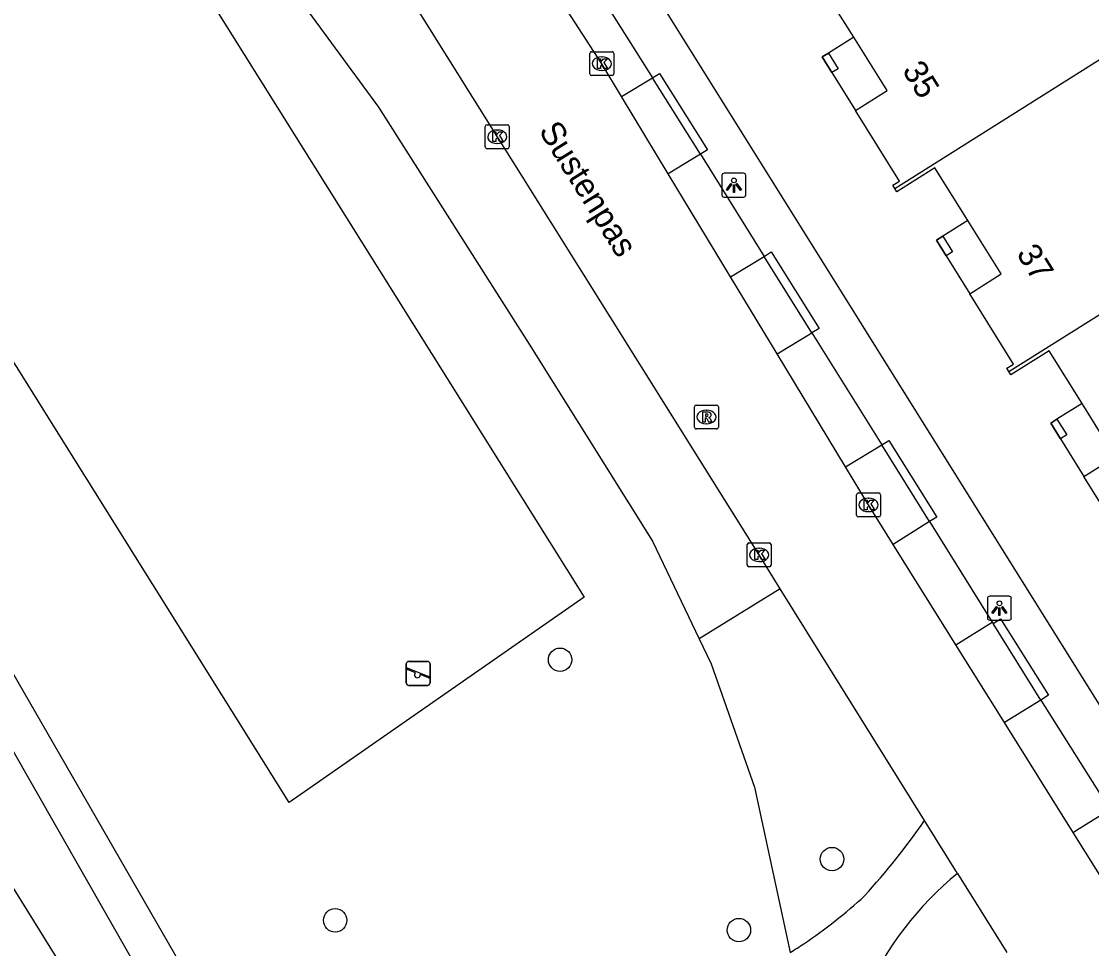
# Model space of a CAD drawing. Extents: x 158838 to 160074, y 386376 to 387776.
# Drawn here: x 159155.15 to 159199.82, y 387026.31 to 387065.02 of the extents above; entities that cross this region are included whole.
import ezdxf

# ---------------------------------------------------------------- set-up
doc = ezdxf.new("R2010")
doc.units = 0
for name, color, linetype in [('IMGEO_Boom', 7, 'Continuous'), ('IMGEO_Groenvoorziening', 7, 'Continuous'), ('IMGEO_Kolk', 7, 'Continuous'), ('IMGEO_Lichtpunt', 7, 'Continuous'), ('IMGEO_Openbare_ruimte_label', 7, 'Continuous'), ('IMGEO_Pand', 7, 'Continuous'), ('IMGEO_Pand_nummerreeks', 7, 'Continuous'), ('IMGEO_Pand_overbouw', 7, 'Continuous'), ('IMGEO_Rijbaan_lokaal_open', 7, 'Continuous'), ('IMGEO_Rioolput', 7, 'Continuous'), ('IMGEO_Speelvoorziening', 7, 'Continuous'), ('IMGEO_Voetpad_halfverhard', 7, 'Continuous'), ('IMGEO_Voetpad_open', 7, 'Continuous')]:
    doc.layers.add(name, color=color, linetype=linetype)

msp = doc.modelspace()

# ---------------------------------------------------------------- linework, layer by layer
at = {"layer": 'IMGEO_Boom'}
for centre in [(159177.637, 387038.369), (159188.989, 387030.044), (159168.25, 387027.488), (159185.102, 387027.081)]:
    msp.add_circle(centre, 0.489, dxfattribs=at)
at = {"layer": 'IMGEO_Groenvoorziening'}
for points in [[(159164.727, 387076.677), (159163.071, 387075.375), (159161.956, 387073.311), (159161.961, 387071.56), (159162.951, 387070.464), (159164.365, 387069.21), (159170.06, 387061.436), (159176.347, 387051.538), (159181.489, 387043.315), (159183.449, 387039.236)], [(159158.739, 387072.783), (159178.64, 387040.984), (159166.329, 387032.414), (159146.428, 387064.213), (159158.739, 387072.783)], [(159146.011, 387042.982), (159178.034, 386991.406)], [(159186.829, 387041.329), (159183.449, 387039.236)], [(159183.449, 387039.236), (159183.947, 387038.199), (159185.756, 387033.053), (159187.243, 387026.144)]]:
    msp.add_lwpolyline(points, dxfattribs=at)
at = {"layer": 'IMGEO_Kolk'}
for p, q in [((159178.879, 387062.83), (159178.879, 387063.682)), ((159178.954, 387063.756), (159179.806, 387063.756)), ((159179.88, 387063.682), (159179.88, 387062.83)), ((159179.367, 387063.536), (159179.392, 387063.536)), ((159179.806, 387062.756), (159178.954, 387062.756)), ((159179.39, 387062.976), (159179.365, 387062.976)), ((159174.517, 387059.777), (159174.517, 387060.629)), ((159174.592, 387060.703), (159175.444, 387060.703)), ((159175.005, 387060.483), (159175.03, 387060.483)), ((159175.518, 387060.629), (159175.518, 387059.777)), ((159175.444, 387059.703), (159174.592, 387059.703)), ((159175.028, 387059.923), (159175.003, 387059.923)), ((159190.014, 387044.405), (159190.014, 387045.257)), ((159190.089, 387045.331), (159190.941, 387045.331)), ((159191.015, 387045.257), (159191.015, 387044.405)), ((159190.502, 387045.111), (159190.527, 387045.111)), ((159190.525, 387044.551), (159190.5, 387044.551)), ((159190.941, 387044.331), (159190.089, 387044.331)), ((159185.448, 387042.321), (159185.448, 387043.173)), ((159185.523, 387043.247), (159186.375, 387043.247)), ((159185.936, 387043.027), (159185.961, 387043.027)), ((159186.449, 387043.173), (159186.449, 387042.321)), ((159186.375, 387042.247), (159185.523, 387042.247)), ((159185.959, 387042.467), (159185.934, 387042.467))]:
    msp.add_line(p, q, dxfattribs=at)
for points in [[(159178.879, 387062.83), (159178.879, 387063.682)], [(159178.954, 387063.756), (159179.806, 387063.756)], [(159179.88, 387063.682), (159179.88, 387062.83)], [(159179.2, 387063.456), (159179.323, 387063.456), (159179.323, 387063.305), (159179.453, 387063.456), (159179.617, 387063.456), (159179.471, 387063.305), (159179.624, 387063.056), (159179.472, 387063.056), (159179.387, 387063.22), (159179.323, 387063.153), (159179.323, 387063.056), (159179.2, 387063.056), (159179.2, 387063.456)], [(159179.806, 387062.756), (159178.954, 387062.756)], [(159174.517, 387059.777), (159174.517, 387060.629)], [(159174.592, 387060.703), (159175.444, 387060.703)], [(159175.518, 387060.629), (159175.518, 387059.777)], [(159174.838, 387060.403), (159174.961, 387060.403), (159174.961, 387060.252), (159175.091, 387060.403), (159175.255, 387060.403), (159175.109, 387060.252), (159175.262, 387060.003), (159175.11, 387060.003), (159175.025, 387060.167), (159174.961, 387060.1), (159174.961, 387060.003), (159174.838, 387060.003), (159174.838, 387060.403)], [(159175.444, 387059.703), (159174.592, 387059.703)], [(159190.014, 387044.405), (159190.014, 387045.257)], [(159190.089, 387045.331), (159190.941, 387045.331)], [(159191.015, 387045.257), (159191.015, 387044.405)], [(159190.335, 387045.031), (159190.458, 387045.031), (159190.458, 387044.88), (159190.588, 387045.031), (159190.752, 387045.031), (159190.606, 387044.88), (159190.759, 387044.631), (159190.607, 387044.631), (159190.522, 387044.795), (159190.458, 387044.728), (159190.458, 387044.631), (159190.335, 387044.631), (159190.335, 387045.031)], [(159190.941, 387044.331), (159190.089, 387044.331)], [(159185.448, 387042.321), (159185.448, 387043.173)], [(159185.523, 387043.247), (159186.375, 387043.247)], [(159186.449, 387043.173), (159186.449, 387042.321)], [(159185.769, 387042.947), (159185.892, 387042.947), (159185.892, 387042.796), (159186.022, 387042.947), (159186.186, 387042.947), (159186.04, 387042.796), (159186.193, 387042.547), (159186.041, 387042.547), (159185.956, 387042.711), (159185.892, 387042.644), (159185.892, 387042.547), (159185.769, 387042.547), (159185.769, 387042.947)], [(159186.375, 387042.247), (159185.523, 387042.247)]]:
    msp.add_lwpolyline(points, dxfattribs=at)
for centre, start, end in [((159178.956, 387063.68), 91.552, 178.448), ((159178.956, 387063.68), 91.552, 178.448), ((159179.804, 387063.68), 1.552, 88.448), ((159179.804, 387063.68), 1.552, 88.448), ((159178.956, 387062.832), 181.552, 268.448), ((159178.956, 387062.832), 181.552, 268.448), ((159179.804, 387062.832), 271.552, 358.448), ((159179.804, 387062.832), 271.552, 358.448), ((159174.594, 387060.627), 91.552, 178.448), ((159174.594, 387060.627), 91.552, 178.448), ((159175.442, 387060.627), 1.552, 88.448), ((159175.442, 387060.627), 1.552, 88.448), ((159174.594, 387059.779), 181.552, 268.448), ((159174.594, 387059.779), 181.552, 268.448), ((159175.442, 387059.779), 271.552, 358.448), ((159175.442, 387059.779), 271.552, 358.448), ((159190.091, 387045.255), 91.552, 178.448), ((159190.091, 387045.255), 91.552, 178.448), ((159190.939, 387045.255), 1.552, 88.448), ((159190.939, 387045.255), 1.552, 88.448), ((159190.091, 387044.407), 181.552, 268.448), ((159190.091, 387044.407), 181.552, 268.448), ((159190.939, 387044.407), 271.552, 358.448), ((159190.939, 387044.407), 271.552, 358.448), ((159185.525, 387043.171), 91.552, 178.448), ((159185.525, 387043.171), 91.552, 178.448), ((159186.373, 387043.171), 1.552, 88.448), ((159186.373, 387043.171), 1.552, 88.448), ((159185.525, 387042.323), 181.552, 268.448), ((159185.525, 387042.323), 181.552, 268.448), ((159186.373, 387042.323), 271.552, 358.448), ((159186.373, 387042.323), 271.552, 358.448)]:
    msp.add_arc(centre, 0.0765, start, end, dxfattribs=at)
for centre, major_axis, ratio, start_param, end_param in [((159179.366, 387063.256), (-0.387, 0.002), 0.722429, 4.712389, 7.853982), ((159179.391, 387063.256), (-0.39, 0.002), 0.717154, 1.570796, 4.712389), ((159175.004, 387060.203), (-0.387, 0.002), 0.722429, 4.712389, 7.853982), ((159175.029, 387060.203), (-0.39, 0.002), 0.717154, 1.570796, 4.712389), ((159190.501, 387044.831), (-0.387, 0.002), 0.722429, 4.712389, 7.853982), ((159190.526, 387044.831), (-0.39, 0.002), 0.717154, 1.570796, 4.712389), ((159185.935, 387042.747), (-0.387, 0.002), 0.722429, 4.712389, 7.853982), ((159185.96, 387042.747), (-0.39, 0.002), 0.717154, 1.570796, 4.712389)]:
    msp.add_ellipse(centre, major_axis=major_axis, ratio=ratio, start_param=start_param, end_param=end_param, dxfattribs=at)
at = {"layer": 'IMGEO_Lichtpunt'}
for p, q in [((159185.296, 387058.679), (159184.488, 387058.679)), ((159185.296, 387058.679), (159184.488, 387058.679)), ((159184.394, 387058.584), (159184.394, 387057.777)), ((159184.394, 387058.584), (159184.394, 387057.777)), ((159185.39, 387057.777), (159185.39, 387058.584)), ((159185.39, 387057.777), (159185.39, 387058.584)), ((159184.488, 387057.683), (159185.296, 387057.683)), ((159184.488, 387057.683), (159185.296, 387057.683)), ((159195.477, 387040.926), (159195.477, 387040.119)), ((159195.477, 387040.926), (159195.477, 387040.119)), ((159196.379, 387041.021), (159195.571, 387041.021)), ((159196.379, 387041.021), (159195.571, 387041.021)), ((159196.473, 387040.119), (159196.473, 387040.926)), ((159196.473, 387040.119), (159196.473, 387040.926)), ((159195.571, 387040.025), (159196.379, 387040.025)), ((159195.571, 387040.025), (159196.379, 387040.025))]:
    msp.add_line(p, q, dxfattribs=at)
for points in [[(159184.768, 387058.248), (159184.807, 387058.22), (159184.619, 387057.958), (159184.581, 387057.985), (159184.768, 387058.248)], [(159184.87, 387058.2), (159184.917, 387058.2), (159184.917, 387057.878), (159184.87, 387057.878), (159184.87, 387058.2)], [(159184.98, 387058.22), (159185.018, 387058.247), (159185.205, 387057.985), (159185.166, 387057.957), (159184.98, 387058.22)], [(159195.851, 387040.59), (159195.89, 387040.562), (159195.702, 387040.3), (159195.664, 387040.327), (159195.851, 387040.59)], [(159195.953, 387040.542), (159196, 387040.542), (159196, 387040.22), (159195.953, 387040.22), (159195.953, 387040.542)], [(159196.063, 387040.562), (159196.101, 387040.589), (159196.288, 387040.327), (159196.249, 387040.299), (159196.063, 387040.562)]]:
    msp.add_lwpolyline(points, dxfattribs=at)
for centre in [(159184.893, 387058.382), (159195.976, 387040.724)]:
    msp.add_circle(centre, 0.0994, dxfattribs=at)
for centre, start, end in [((159184.488, 387058.584), 90, 180), ((159184.488, 387058.584), 90, 180), ((159185.296, 387058.584), 0, 90), ((159185.296, 387058.584), 0, 90), ((159184.488, 387057.777), 180, 270), ((159184.488, 387057.777), 180, 270), ((159185.296, 387057.777), 270, 0), ((159185.296, 387057.777), 270, 360), ((159195.571, 387040.926), 90, 180), ((159195.571, 387040.926), 90, 180), ((159196.379, 387040.926), 0, 90), ((159196.379, 387040.926), 0, 90), ((159195.571, 387040.119), 180, 270), ((159195.571, 387040.119), 180, 270), ((159196.379, 387040.119), 270, 0), ((159196.379, 387040.119), 270, 360)]:
    msp.add_arc(centre, 0.0946, start, end, dxfattribs=at)
at = {"layer": 'IMGEO_Pand'}
for points in [[(159191.612, 387058.044), (159191.527, 387058.181), (159191.799, 387058.351), (159189.968, 387061.3), (159191.297, 387062.136), (159189.896, 387064.362), (159188.521, 387066.546), (159186.927, 387065.543), (159186.843, 387065.678)], [(159191.612, 387058.044), (159201.459, 387064.245)], [(159188.842, 387063.699), (159189.25, 387063.043), (159188.986, 387062.88), (159188.58, 387063.534), (159188.842, 387063.699)], [(159196.374, 387050.406), (159196.289, 387050.542), (159196.561, 387050.711), (159194.738, 387053.65), (159196.052, 387054.474), (159194.656, 387056.703), (159193.279, 387058.901), (159191.696, 387057.909), (159191.612, 387058.044)], [(159196.374, 387050.406), (159206.24, 387056.6)], [(159194.02, 387055.394), (159193.757, 387055.231), (159193.351, 387055.885), (159193.614, 387056.05), (159194.02, 387055.394)], [(159201.139, 387042.786), (159201.054, 387042.922), (159201.325, 387043.09), (159199.5, 387046.023), (159200.813, 387046.84), (159199.429, 387049.064), (159198.059, 387051.266), (159196.458, 387050.27), (159196.374, 387050.406)], [(159198.786, 387047.757), (159198.523, 387047.593), (159198.116, 387048.247), (159198.379, 387048.411), (159198.786, 387047.757)]]:
    msp.add_lwpolyline(points, dxfattribs=at)
at = {"layer": 'IMGEO_Pand_overbouw'}
for points in [[(159189.968, 387061.3), (159191.297, 387062.136), (159189.896, 387064.362), (159188.842, 387063.699), (159188.58, 387063.534), (159188.986, 387062.88)], [(159194.738, 387053.65), (159196.052, 387054.474), (159194.656, 387056.703), (159193.614, 387056.05), (159193.351, 387055.885), (159193.757, 387055.231)], [(159199.5, 387046.023), (159200.813, 387046.84), (159199.429, 387049.064), (159198.379, 387048.411), (159198.116, 387048.247), (159198.523, 387047.593)]]:
    msp.add_lwpolyline(points, close=True, dxfattribs=at)
at = {"layer": 'IMGEO_Rijbaan_lokaal_open'}
for points in [[(159186.829, 387041.329), (159185.946, 387042.748), (159176.052, 387058.552), (159174.992, 387060.245), (159166.779, 387073.393), (159164.727, 387076.677)], [(159180.204, 387061.884), (159179.375, 387063.255), (159177.281, 387066.504)], [(159182.152, 387058.661), (159180.204, 387061.884)], [(159184.75, 387054.362), (159182.152, 387058.661)], [(159186.7, 387051.135), (159184.75, 387054.362)], [(159189.551, 387046.417), (159186.7, 387051.135)], [(159191.54, 387043.182), (159190.51, 387044.83), (159189.551, 387046.417)], [(159194.161, 387038.99), (159191.54, 387043.182)], [(159192.849, 387031.651), (159186.829, 387041.329)], [(159196.191, 387035.742), (159194.161, 387038.99)], [(159199.054, 387031.161), (159196.191, 387035.742)], [(159194.224, 387029.442), (159192.849, 387031.651)], [(159201.111, 387027.871), (159199.054, 387031.161)], [(159194.224, 387029.442), (159196.288, 387026.14)]]:
    msp.add_lwpolyline(points, dxfattribs=at)
at = {"layer": 'IMGEO_Rioolput'}
for p, q in [((159183.245, 387048.076), (159183.245, 387048.928)), ((159183.32, 387049.002), (159184.172, 387049.002)), ((159184.246, 387048.928), (159184.246, 387048.076)), ((159183.733, 387048.782), (159183.758, 387048.782)), ((159184.172, 387048.002), (159183.32, 387048.002)), ((159183.756, 387048.222), (159183.731, 387048.222))]:
    msp.add_line(p, q, dxfattribs=at)
for points in [[(159183.245, 387048.076), (159183.245, 387048.928)], [(159183.32, 387049.002), (159184.172, 387049.002)], [(159184.246, 387048.928), (159184.246, 387048.076)], [(159183.834, 387048.7), (159183.582, 387048.702), (159183.582, 387048.302)], [(159183.582, 387048.302), (159183.706, 387048.302), (159183.706, 387048.464), (159183.717, 387048.464)], [(159183.76, 387048.621), (159183.706, 387048.621), (159183.706, 387048.54)], [(159183.706, 387048.54), (159183.758, 387048.54)], [(159183.764, 387048.435), (159183.835, 387048.302), (159183.975, 387048.302), (159183.91, 387048.428)], [(159184.172, 387048.002), (159183.32, 387048.002)]]:
    msp.add_lwpolyline(points, dxfattribs=at)
for centre, radius, start, end in [((159183.322, 387048.926), 0.0765, 91.552, 178.448), ((159183.322, 387048.926), 0.0765, 91.552, 178.448), ((159184.17, 387048.926), 0.0765, 1.552, 88.448), ((159184.17, 387048.926), 0.0765, 1.552, 88.448), ((159183.716, 387048.411), 0.0533, 26.0293, 88.6989), ((159183.742, 387048.729), 0.19, 274.7715, 282.9687), ((159183.766, 387048.525), 0.0964, 77.0061, 93.1865), ((159183.78, 387048.582), 0.0378, 276.6634, 79.6772), ((159183.833, 387048.59), 0.109, 350.3612, 89.416), ((159183.831, 387048.59), 0.112, 277.5842, 350.9817), ((159183.815, 387048.375), 0.108, 29.5134, 73.7905), ((159183.322, 387048.078), 0.0765, 181.552, 268.448), ((159183.322, 387048.078), 0.0765, 181.552, 268.448), ((159184.17, 387048.078), 0.0765, 271.552, 358.448), ((159184.17, 387048.078), 0.0765, 271.552, 358.448)]:
    msp.add_arc(centre, radius, start, end, dxfattribs=at)
for centre, major_axis, ratio, start_param, end_param in [((159183.732, 387048.502), (-0.387, 0.002), 0.722429, 4.712389, 7.853982), ((159183.757, 387048.502), (-0.39, 0.002), 0.717154, 1.570796, 4.712389)]:
    msp.add_ellipse(centre, major_axis=major_axis, ratio=ratio, start_param=start_param, end_param=end_param, dxfattribs=at)
at = {"layer": 'IMGEO_Speelvoorziening'}
for p, q in [((159171.22, 387037.397), (159171.22, 387038.197)), ((159171.22, 387038.197), (159171.22, 387037.397)), ((159171.32, 387038.297), (159172.11, 387038.297)), ((159172.11, 387038.297), (159171.32, 387038.297)), ((159172.21, 387038.197), (159172.21, 387037.397)), ((159172.21, 387037.397), (159172.21, 387038.197)), ((159171.603, 387037.825), (159171.264, 387037.962)), ((159171.289, 387038.022), (159172.165, 387037.669)), ((159172.141, 387037.609), (159171.801, 387037.746)), ((159172.11, 387037.297), (159171.32, 387037.297)), ((159171.32, 387037.297), (159172.11, 387037.297))]:
    msp.add_line(p, q, dxfattribs=at)
for centre, radius, start, end in [((159171.32, 387038.197), 0.1, 90, 180), ((159171.32, 387038.197), 0.1, 90, 180), ((159172.11, 387038.197), 0.1, 0, 90), ((159172.11, 387038.197), 0.1, 360, 90), ((159171.277, 387037.992), 0.0327, 68.078, 248.078), ((159171.682, 387037.735), 0.12, 130.9928, 5.1632), ((159172.153, 387037.639), 0.0327, 248.078, 68.078), ((159171.32, 387037.397), 0.1, 180, 270), ((159171.32, 387037.397), 0.1, 180, 270), ((159172.11, 387037.397), 0.1, 270, 0), ((159172.11, 387037.397), 0.1, 270, 0)]:
    msp.add_arc(centre, radius, start, end, dxfattribs=at)
at = {"layer": 'IMGEO_Voetpad_halfverhard'}
for points in [[(159151.191, 387044.049), (159163.807, 387022.152)], [(159178.96, 386991.921), (159174.259, 386999.753), (159172.04, 387003.598), (159170.055, 387007.101), (159163.903, 387018.599), (159150.526, 387042.058)]]:
    msp.add_lwpolyline(points, dxfattribs=at)
for centre, radius, start, end in [((159167.352, 387049.385), 31.058, 317.7763, 325.1807), ((159202.972, 387018.745), 13.819, 129.2772, 155.5065), ((159176.249, 387043.784), 20.787, 303.7961, 312.7213), ((159173.62, 387047.909), 25.676, 302.0424, 303.5503)]:
    msp.add_arc(centre, radius, start, end, dxfattribs=at)
at = {"layer": 'IMGEO_Voetpad_open'}
for points in [[(159224.402, 387000.372), (159224.237, 387000.328), (159224.069, 387000.298), (159223.899, 387000.284), (159223.728, 387000.285), (159223.558, 387000.302), (159223.391, 387000.333), (159223.226, 387000.38), (159223.067, 387000.44), (159222.913, 387000.515), (159222.767, 387000.603), (159222.63, 387000.704), (159222.501, 387000.817), (159222.384, 387000.941), (159222.278, 387001.075), (159158.165, 387103.724), (159143.549, 387127.119), (159138.432, 387135.312), (159131.202, 387146.887)], [(159178.566, 387067.332), (159181.492, 387062.662)], [(159180.204, 387061.884), (159181.492, 387062.662)], [(159181.492, 387062.662), (159181.784, 387062.846), (159183.789, 387059.657), (159183.496, 387059.473)], [(159183.496, 387059.473), (159181.492, 387062.662)], [(159183.496, 387059.473), (159182.152, 387058.661)], [(159183.496, 387059.473), (159186.151, 387055.209)], [(159184.75, 387054.362), (159186.151, 387055.209)], [(159186.151, 387055.209), (159186.452, 387055.397), (159188.446, 387052.196), (159188.15, 387052.011)], [(159188.15, 387052.011), (159186.151, 387055.209)], [(159186.7, 387051.135), (159188.15, 387052.011)], [(159188.15, 387052.011), (159191.072, 387047.336)], [(159191.072, 387047.336), (159191.365, 387047.518), (159193.358, 387044.317), (159193.064, 387044.134)], [(159189.551, 387046.417), (159191.072, 387047.336)], [(159193.064, 387044.134), (159191.072, 387047.336)], [(159193.064, 387044.134), (159191.54, 387043.182)], [(159193.064, 387044.134), (159195.68, 387039.939)], [(159194.161, 387038.99), (159195.68, 387039.939)], [(159195.68, 387039.939), (159195.715, 387039.883)], [(159195.715, 387039.883), (159196.025, 387040.075), (159198.019, 387036.883), (159197.699, 387036.685)], [(159197.699, 387036.685), (159195.715, 387039.883)], [(159197.699, 387036.685), (159196.191, 387035.742)], [(159197.699, 387036.685), (159200.579, 387032.113)], [(159199.054, 387031.161), (159199.199, 387031.251), (159200.579, 387032.113)]]:
    msp.add_lwpolyline(points, dxfattribs=at)

# ---------------------------------------------------------------- texts
at = {"layer": 'IMGEO_Openbare_ruimte_label'}
msp.add_text('Sustenpas', height=1, rotation=301.9568, dxfattribs=at).set_placement((159176.725, 387060.454))
at = {"layer": 'IMGEO_Pand_nummerreeks'}
for s, rotation, p in [('35', 301.8448, (159191.895, 387062.975)), ('37', 301.8161, (159196.662, 387055.329))]:
    msp.add_text(s, height=1, rotation=rotation, dxfattribs=at).set_placement(p)

doc.saveas('drawing.dxf')
